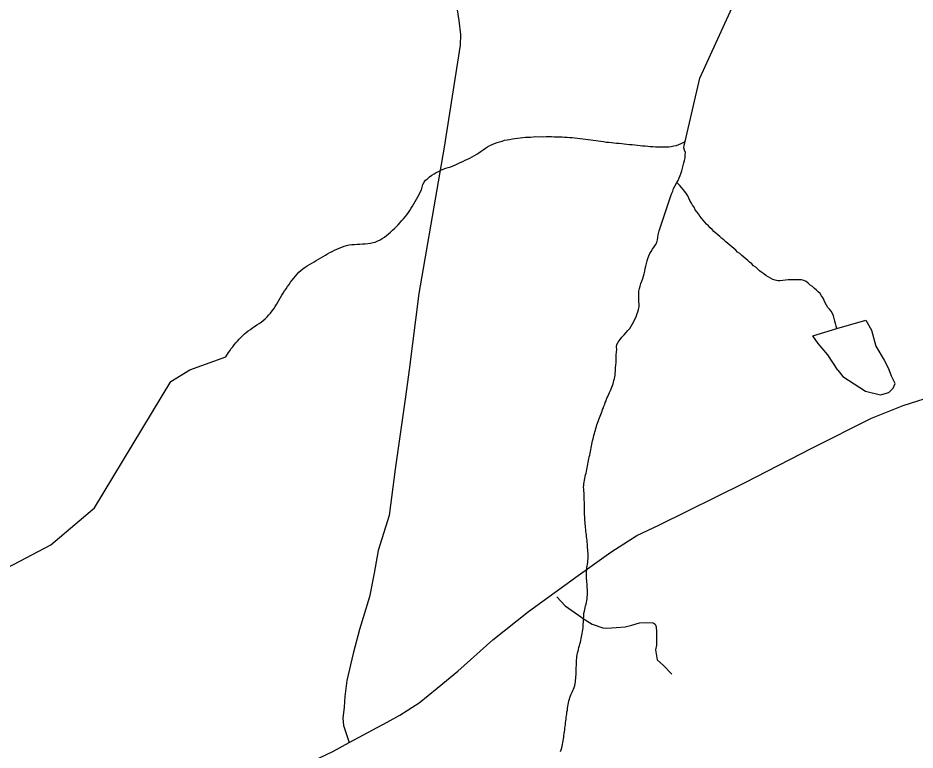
# Model space of a CAD drawing. Extents: x 1950930 to 2061844, y 904556 to 1017002.
# Drawn here: x 1970940 to 1974370, y 908524 to 911322 of the extents above; entities that cross this region are included whole.
import ezdxf

# ---------------------------------------------------------------- set-up
doc = ezdxf.new("R2010")
doc.units = 0
for name, color, linetype in [('Exist Hydrographic Creek Single Shore', 7, 'Continuous'), ('Exist Hydrographic Misc Water Feature', 7, 'Continuous'), ('Exist Road Non-System Type 51', 7, 'Continuous'), ('Exist Road Secondary Type 51 Attributed', 7, 'Continuous')]:
    doc.layers.add(name, color=color, linetype=linetype)

msp = doc.modelspace()

# ---------------------------------------------------------------- linework, layer by layer
at = {"layer": 'Exist Hydrographic Creek Single Shore'}
for points in [[(1973491.4, 910849.6), (1973547.4, 911091.1), (1973778.6, 911599.7), (1973940.4, 911917.5), (1974100.8, 912292.5)], [(1972432.7, 910577.6), (1972438.2, 910585.7), (1972443.6, 910594.6), (1972448.7, 910602.8), (1972454, 910611.7), (1972458.9, 910620.6), (1972463.7, 910629.2), (1972468.6, 910638.3), (1972473.5, 910647.3), (1972478.2, 910655.5), (1972482.5, 910665), (1972485.8, 910675), (1972488.3, 910684.8), (1972492.8, 910693.4), (1972498.7, 910701.1), (1972506.1, 910707.3), (1972513.5, 910713.8), (1972521.9, 910720.3), (1972530.9, 910725.8), (1972539.3, 910730.6), (1972548.1, 910734.9), (1972557, 910739.6), (1972566, 910743.1), (1972575.6, 910746.9), (1972585, 910750), (1972594.5, 910753.1), (1972603.9, 910756.9), (1972613.1, 910760.8), (1972622.8, 910765), (1972631.4, 910768.6), (1972640.6, 910772.8), (1972649.8, 910777.5), (1972659.1, 910781.4), (1972667.9, 910786.1), (1972676.3, 910790.9), (1972685.7, 910795.5), (1972693.9, 910801.3), (1972702.3, 910806.4), (1972710.5, 910812.1), (1972719.2, 910817.7), (1972727.4, 910823.3), (1972735.8, 910828.9), (1972744.4, 910833.8), (1972753, 910837.7), (1972762.6, 910841.5), (1972771.6, 910845.4), (1972781.5, 910848.3), (1972791.3, 910850.9), (1972800.8, 910854), (1972810.6, 910856.1), (1972820, 910857.6), (1972830.3, 910859.6), (1972840.3, 910861.3), (1972849.8, 910862.7), (1972860.2, 910863.2), (1972870.3, 910864.9), (1972880.1, 910865.4), (1972890, 910866), (1972900.2, 910866.5), (1972909.6, 910867), (1972919.9, 910867.9), (1972930.2, 910867.6), (1972940, 910868.1), (1972949.6, 910867.8), (1972960.1, 910868.7), (1972969.7, 910868.4), (1972980, 910868.1), (1972989.6, 910867.8), (1973000.3, 910867.8), (1973010.1, 910867.6), (1973020.2, 910867.3), (1973030.2, 910866.2), (1973040.1, 910866.3), (1973049.9, 910865.1), (1973059.5, 910864.1), (1973069.6, 910863), (1973079.6, 910861.9), (1973089.7, 910861.1), (1973099.7, 910860), (1973109.6, 910858.2), (1973119.6, 910857), (1973129.7, 910856.3), (1973139.1, 910854.5), (1973149.1, 910853.3), (1973159, 910851.4), (1973169, 910850.3), (1973179.1, 910849.1), (1973188.5, 910847.3), (1973198.6, 910846.6), (1973209, 910845.5), (1973218.7, 910844.4), (1973228.7, 910843.3), (1973238.8, 910842.6), (1973248.4, 910841.5), (1973258.2, 910840.3), (1973268.3, 910839.3), (1973278.3, 910838.2), (1973288.4, 910837.5), (1973298.4, 910836.3), (1973308.5, 910835.2)], [(1973308.5, 910835.2), (1973318.5, 910834.1), (1973328.2, 910833), (1973338.2, 910832.3), (1973347.8, 910831.2), (1973357.7, 910830.1), (1973368.3, 910829.8), (1973378, 910828.6), (1973387.6, 910828.8), (1973397.9, 910828.4), (1973407.7, 910829.1), (1973418, 910828.6), (1973428.2, 910829.2), (1973437.9, 910830.9), (1973447.7, 910832.2), (1973457.5, 910834.4), (1973466.6, 910838.3), (1973475.8, 910842.2), (1973491.4, 910849.6)], [(1973459.4, 910692.5), (1973464.1, 910700.7), (1973467.8, 910710.3), (1973471.9, 910719.5), (1973475.2, 910729.1), (1973478.5, 910737.9), (1973481.3, 910748.1), (1973483.8, 910757.8), (1973486.3, 910767.5), (1973488.7, 910776.6), (1973490.4, 910787.2), (1973491.6, 910796.8), (1973492, 910806.9), (1973488.9, 910816.6), (1973486.3, 910825.6), (1973487.1, 910835.6), (1973491.4, 910849.6)], [(1973224.4, 909976.2), (1973225, 909985.1), (1973226.2, 909995), (1973227.1, 910005), (1973227.1, 910014.8), (1973227.5, 910024.9), (1973227.7, 910034.6), (1973228.5, 910044.6), (1973229.3, 910054.3), (1973228.9, 910064.4), (1973229.9, 910073.2), (1973235.3, 910082.1), (1973242, 910092.1), (1973249.4, 910101.1), (1973257.6, 910109.9), (1973265.2, 910119), (1973272.4, 910127.3), (1973278.9, 910135.2), (1973284.7, 910144.1), (1973290.2, 910152.1), (1973295.1, 910161.1), (1973299, 910169.8), (1973303.1, 910178.9), (1973306.8, 910188.6), (1973310.1, 910197.8), (1973313, 910207.4), (1973314.6, 910217.4), (1973314.6, 910227.1), (1973314.2, 910237), (1973314.2, 910247.5), (1973314.2, 910257.7), (1973314.2, 910267.4), (1973314.4, 910277.1), (1973316.1, 910287), (1973318.5, 910296.7), (1973321.4, 910306.5), (1973325.5, 910315.6), (1973328.8, 910325.2), (1973331.8, 910334.9), (1973334.5, 910343.8), (1973336.6, 910353.6), (1973338.6, 910363.5), (1973340.7, 910373.3), (1973343.1, 910383.1), (1973345.6, 910392.9), (1973348.5, 910402.5), (1973351.7, 910411.8), (1973355.8, 910421.3), (1973361.2, 910429.5), (1973366.7, 910437.5), (1973372.4, 910446.8), (1973378.2, 910454.9), (1973382.5, 910463.5), (1973385.4, 910473.3), (1973387, 910483.1), (1973388.2, 910493.1), (1973391.1, 910507.7), (1973435.6, 910642.1), (1973439.7, 910651.3), (1973443.4, 910660.1), (1973446.7, 910669.7), (1973451.6, 910678.6), (1973459.4, 910692.5)], [(1971597.8, 909976.3), (1971735.3, 910026.6), (1971744.7, 910042.6), (1971750.5, 910049.9), (1971755.8, 910058.4), (1971761.1, 910065.2), (1971767.1, 910072.9), (1971773.5, 910080.1), (1971779.6, 910086.5), (1971786, 910093.5), (1971792.5, 910099.9), (1971799.3, 910107.4), (1971805.8, 910113.7), (1971813.2, 910119.5), (1971820.6, 910125.6), (1971828.8, 910131.3), (1971836.8, 910137), (1971845, 910142.6), (1971853.6, 910148.2), (1971861.8, 910153.8), (1971869.8, 910159.1), (1971877.8, 910165.6), (1971885.2, 910172.2), (1971892.8, 910179.1), (1971899.6, 910186.6), (1971905.9, 910193.8), (1971911.9, 910201.8), (1971917.8, 910209.9), (1971923.1, 910218.8), (1971928.1, 910227), (1971933.4, 910235.9), (1971938.9, 910244), (1971943.8, 910253), (1971948.6, 910261.6), (1971954.3, 910269.7), (1971959.4, 910278.6), (1971965.2, 910286.7), (1971970.7, 910295.2), (1971976.5, 910303.2), (1971982.4, 910311.3), (1971988.3, 910319.3), (1971994.5, 910327.3), (1972000.9, 910335.2), (1972007.2, 910342.4), (1972014.4, 910349.8), (1972021.8, 910356.4), (1972029.2, 910362.6), (1972037.6, 910369), (1972046.2, 910374.7), (1972054.6, 910379.4), (1972063.4, 910384.2), (1972072, 910389.7), (1972080.4, 910394.5), (1972089, 910400.2), (1972097.8, 910404.9), (1972106.5, 910410.4), (1972115.3, 910415.3), (1972123.7, 910419.7), (1972133.1, 910424.7), (1972141.5, 910429.5), (1972150.7, 910434.1), (1972159.6, 910438.1), (1972168.6, 910442), (1972177.8, 910445.9), (1972187.5, 910449.7), (1972196.7, 910452), (1972206.3, 910454.1), (1972216.4, 910455.9), (1972226.6, 910456.3), (1972237.1, 910456.8), (1972247.3, 910457.6), (1972257.6, 910458.1), (1972267.8, 910458.5), (1972278.3, 910459.4), (1972287.7, 910460.8), (1972297.6, 910463), (1972306.4, 910465.3), (1972315.6, 910469.2), (1972324.4, 910473.9), (1972332.4, 910478.8), (1972341, 910484.4), (1972348.6, 910489.7), (1972356.6, 910496.3), (1972364.6, 910503.5), (1972372, 910510.1), (1972379.6, 910517.1), (1972386.8, 910524.4), (1972393.9, 910531.5), (1972400.9, 910539.8), (1972407.5, 910546.9), (1972414.2, 910554), (1972420.6, 910561.6), (1972426.5, 910569.6), (1972432.7, 910577.6)], [(1968806.8, 908540.6), (1968989.9, 908572.9), (1969323.7, 908707.1), (1969840.9, 909008.2), (1970123.9, 909107.4), (1970548.9, 909131.5), (1970874, 909207), (1971065.9, 909308), (1971232.8, 909448.9), (1971524.8, 909931.9), (1971597.8, 909976.3)], [(1973107.3, 909561.8), (1973108.5, 909569.4), (1973110.4, 909575.6), (1973112, 909582.2), (1973113.7, 909589.7), (1973114.7, 909596.1), (1973116.1, 909602.7), (1973117.6, 909610.2), (1973119.4, 909616.5), (1973120.6, 909624), (1973121.7, 909630.7), (1973123.1, 909637), (1973124.5, 909644.5), (1973126, 909650.7), (1973127.2, 909658.3), (1973128.6, 909665), (1973130.3, 909671.2), (1973131.5, 909678.7), (1973132.9, 909685.4), (1973134.6, 909692.4), (1973135.6, 909699.2), (1973137.3, 909705.5), (1973138.9, 909713), (1973140.3, 909719.6), (1973142.4, 909726.2), (1973144, 909733.7), (1973145.9, 909739.8), (1973147.9, 909746.5), (1973149.8, 909753), (1973151.4, 909760.5), (1973153.7, 909766.7), (1973156.1, 909773.1), (1973158.4, 909779.7), (1973160.8, 909786.3), (1973163.3, 909792.8), (1973165.6, 909799.4), (1973168, 909805.8), (1973170.7, 909812.4), (1973173.1, 909818.9), (1973175.4, 909825.4), (1973178.3, 909831.9), (1973180.5, 909838.4), (1973183.4, 909844.9), (1973185.6, 909851.5), (1973188.5, 909857.9), (1973190.8, 909864.5), (1973193.2, 909871), (1973196.1, 909877.5), (1973198.8, 909884), (1973202, 909890.4), (1973204.9, 909897.3), (1973207.6, 909903.8), (1973210.5, 909910.2), (1973212.7, 909916.8), (1973215.2, 909923.3), (1973217, 909929.5), (1973218.9, 909936), (1973221.1, 909943.5), (1973222.6, 909950.2), (1973223.2, 909956.6), (1973224, 909964.1), (1973224.2, 909970.6), (1973224.4, 909976.2)], [(1973076.4, 908874.2), (1973077.2, 908881.5), (1973078.2, 908888.1), (1973079.4, 908895.3), (1973081.5, 908901.9), (1973082.9, 908908.5), (1973085, 908915.9), (1973087, 908922.6), (1973088.9, 908928.7), (1973090.5, 908935.4), (1973092.6, 908942.8), (1973093.6, 908949.5), (1973095.2, 908956.6), (1973096.2, 908963.3), (1973097.5, 908969.6), (1973098.7, 908977.1), (1973099.7, 908983.5), (1973100.5, 908991.1), (1973100.8, 908997.5), (1973101.6, 909004.7), (1973101.8, 909011.6), (1973102.2, 909018.9), (1973102.6, 909026.1), (1973103.2, 909032.9), (1973104, 909040.1), (1973104.2, 909046.5), (1973105.9, 909054), (1973107.1, 909060.7), (1973108.5, 909066.9), (1973110.2, 909074.4), (1973112.2, 909081.1), (1973113.7, 909087.7), (1973115.3, 909094.7), (1973116.3, 909101.5), (1973116.7, 909108.8), (1973117, 909115.2), (1973117, 909122.9), (1973117.2, 909129.4), (1973117.2, 909136.7), (1973116.5, 909143.3), (1973116.5, 909150.6), (1973115.9, 909157.2), (1973115.1, 909164.6), (1973114.9, 909171.1), (1973114.3, 909178.5), (1973114.1, 909185), (1973113.7, 909192.4), (1973114.1, 909199.3), (1973113.9, 909206.6), (1973114.5, 909212.9), (1973114.9, 909220.6), (1973116.5, 909226.9), (1973117.4, 909234.5), (1973118.4, 909240.8), (1973119.2, 909248), (1973119.8, 909254.8), (1973119.8, 909262), (1973119.6, 909268.6), (1973119.6, 909275.9), (1973119, 909282.5), (1973118.8, 909289.8), (1973118.2, 909296.4), (1973117.6, 909304.3), (1973117, 909310.8), (1973115.9, 909317.9), (1973115.7, 909324.4), (1973114.9, 909331.9), (1973113.9, 909338.5), (1973113.3, 909345.8), (1973112.2, 909352.5), (1973111.4, 909360), (1973110.8, 909366.5), (1973110, 909374), (1973109.4, 909380.6), (1973108.8, 909387.1), (1973108.3, 909394.5), (1973107.7, 909401.1), (1973107.3, 909408.5), (1973107.1, 909415.8), (1973106.5, 909422.4), (1973106.5, 909429.7), (1973106.3, 909436.2), (1973106.3, 909443.5), (1973105.7, 909450.5), (1973105.7, 909457.8), (1973105.5, 909464.3), (1973105.5, 909471.6), (1973105.3, 909478.2), (1973105.3, 909485.4), (1973105.1, 909492), (1973104.6, 909499.8), (1973104.4, 909506.3), (1973103.8, 909513.6), (1973103.4, 909520.3), (1973102.8, 909527.7), (1973103, 909534.1), (1973103.4, 909541.3), (1973105.1, 909548), (1973105.7, 909555.2), (1973107.3, 909561.8)], [(1973014.4, 908517.6), (1973017.1, 908524.1), (1973018.9, 908531.5), (1973020.4, 908538.2), (1973021.8, 908544.5), (1973023, 908551.9), (1973024.7, 908558.6), (1973025.5, 908565.9), (1973026.5, 908572.6), (1973027.3, 908579.7), (1973028.4, 908586.5), (1973029.2, 908593.7), (1973030.4, 908600.4), (1973031.4, 908607.5), (1973032.3, 908614.3), (1973033.3, 908620.6), (1973034.1, 908627.8), (1973034.9, 908635.4), (1973035.5, 908641.9), (1973036.6, 908648.5), (1973037.4, 908655.7), (1973038.6, 908662.5), (1973039.2, 908669.6), (1973040.5, 908676.4), (1973041.7, 908683.5), (1973042.7, 908690.3), (1973043.5, 908697.8), (1973045, 908704.1), (1973046.8, 908711.6), (1973048.3, 908718.2), (1973050.1, 908724.4), (1973053, 908730.9), (1973055.6, 908737.3), (1973058.5, 908744.3), (1973061.8, 908750.6), (1973064.5, 908756.4), (1973066.7, 908762.8), (1973068.8, 908770.2), (1973070, 908776.6), (1973071.2, 908784.2), (1973072.3, 908790.4), (1973072.7, 908797.7), (1973073.3, 908804.5), (1973073.7, 908811.7), (1973073.9, 908818.6), (1973073.9, 908825.9), (1973074.5, 908832.4), (1973074.5, 908839.6), (1973075.1, 908846.4), (1973075.1, 908853.7), (1973075.3, 908860.1), (1973076.1, 908867.7), (1973076.4, 908874.2)]]:
    msp.add_lwpolyline(points, dxfattribs=at)
at = {"layer": 'Exist Hydrographic Misc Water Feature'}
for points in [[(1974071.3, 910134.3), (1974068.6, 910143.4), (1974065.9, 910153.4), (1974063.7, 910163.1), (1974061.2, 910173.2), (1974058.1, 910183), (1974054.7, 910192.1), (1974049.5, 910200.6), (1974043.2, 910208.1), (1974036.8, 910215.5), (1974030.9, 910223.7), (1974026.6, 910232.9), (1974022.1, 910242.1), (1974018.2, 910251.2), (1974012.6, 910259.3), (1974006.5, 910268), (1973999.9, 910274.3), (1973992.5, 910281), (1973985.1, 910287.9), (1973977.4, 910294.8), (1973968.9, 910300.5), (1973961.2, 910307.4), (1973953.4, 910314.3), (1973945.2, 910318.4), (1973935.3, 910320.2), (1973925.7, 910321.2), (1973915, 910321.2), (1973905.2, 910320.7), (1973895.1, 910321), (1973884.7, 910320.2), (1973874.6, 910318.9), (1973864.4, 910318.5), (1973854.5, 910317.1), (1973845.1, 910316.9), (1973835.3, 910318.8), (1973826, 910322.3), (1973817, 910326.9), (1973808.4, 910331.8), (1973799.6, 910337.6), (1973791.8, 910343.7), (1973783.8, 910349.3), (1973775.8, 910355.5), (1973768, 910362.2), (1973760.6, 910368.7), (1973752.8, 910374.8), (1973745.4, 910381.6), (1973737.4, 910388.1), (1973730.1, 910394.9), (1973722.7, 910401.6), (1973714.9, 910407.8), (1973707.5, 910414.1), (1973699.7, 910421), (1973691.7, 910427), (1973684.3, 910433.5), (1973676.9, 910440.3), (1973669.2, 910447.1), (1973661.6, 910453.2), (1973653.8, 910459.6), (1973646.4, 910466.4), (1973639, 910473.2), (1973631, 910478.9), (1973623.8, 910485.7), (1973616, 910492.6), (1973608.5, 910499), (1973601.1, 910505.8), (1973593.9, 910512.6), (1973586.5, 910519.4), (1973579.6, 910526.9), (1973572.6, 910533.7), (1973566.2, 910541.2), (1973559.9, 910548.5), (1973553.1, 910556.9), (1973547.2, 910564.3), (1973541.4, 910572.9), (1973535.5, 910580.3), (1973529.5, 910588.5), (1973524.8, 910597.8), (1973519.3, 910605.9), (1973514.8, 910614.3), (1973509.4, 910623.6), (1973505.1, 910632.8), (1973500.6, 910641.6), (1973495.7, 910650), (1973489.7, 910658.2), (1973483.8, 910665.6), (1973477, 910673.2), (1973470.1, 910680.7), (1973459.4, 910692.5)], [(1974071.3, 910134.3), (1974181.6, 910166.7), (1974202.9, 910128.6), (1974219.9, 910067.5), (1974252.1, 910013.6), (1974270.6, 909976.2)], [(1974074.8, 909976), (1974036, 910034.3), (1973999.3, 910077.1), (1973979.6, 910107), (1974071.3, 910134.3)], [(1974074.8, 909976), (1974093.4, 909950.8), (1974181, 909894.9), (1974237.8, 909880.6), (1974269.3, 909890), (1974286.6, 909906.8), (1974294.4, 909924.8), (1974279.4, 909952.1), (1974270.6, 909976.2)]]:
    msp.add_lwpolyline(points, dxfattribs=at)
at = {"layer": 'Exist Road Non-System Type 51'}
msp.add_lwpolyline([(1973000.6, 909109.3), (1973032.1, 909074.7), (1973108.1, 909020.7), (1973135.6, 909004.2), (1973175.9, 908990.4), (1973191.5, 908989.6), (1973208.9, 908990.4), (1973227.2, 908991.4), (1973262, 908995.1), (1973287.6, 909001.4), (1973317, 909009.7), (1973343.5, 909010.6), (1973369.1, 909009.7), (1973376.5, 909005.1), (1973380.1, 908994.1), (1973382, 908975.8), (1973382, 908958.4), (1973381, 908924.6), (1973377.4, 908906.2), (1973383.8, 908868.7), (1973408.5, 908846.7), (1973439.8, 908813.8)], dxfattribs=at)
at = {"layer": 'Exist Road Secondary Type 51 Attributed'}
for points in [[(1972616.1, 911377.2), (1972625.9, 911311.3), (1972631.5, 911258.1), (1972631.2, 911217.4), (1972569.8, 910827.2), (1972472.9, 910267.9), (1972435.7, 909977.3), (1972421.6, 909873.5), (1972382.7, 909597), (1972359.8, 909420.6), (1972317, 909286.4), (1972302.4, 909200.1), (1972284.2, 909109.4), (1972246.4, 908984.8), (1972221.6, 908892.4), (1972198.1, 908789.9), (1972190.3, 908727.8), (1972186.9, 908687.8), (1972181.6, 908645.7), (1972184.3, 908617.6), (1972206.3, 908552.1)], [(1972206.3, 908552.1), (1972352.2, 908630.5), (1972400, 908656.9), (1972473.8, 908704.3), (1972543.1, 908759.6), (1972622.2, 908825.6), (1972755.3, 908944.8), (1972892.2, 909052.9), (1973081.3, 909190.3), (1973206.6, 909279.4), (1973306.8, 909343.3), (1973390, 909382.9), (1973719.8, 909546.3), (1973974.9, 909677.9), (1974202.8, 909792.1), (1974324.8, 909840), (1974460.8, 909883.7)], [(1971224.2, 908130.1), (1971328.9, 908151.6), (1971407.2, 908173), (1971455, 908196.1), (1971501.1, 908215.9), (1971555.5, 908242.3), (1971631.4, 908281.9), (1971877, 908392.5), (1972144.5, 908517.5), (1972206.3, 908552.1)]]:
    msp.add_lwpolyline(points, dxfattribs=at)

doc.saveas('drawing.dxf')
